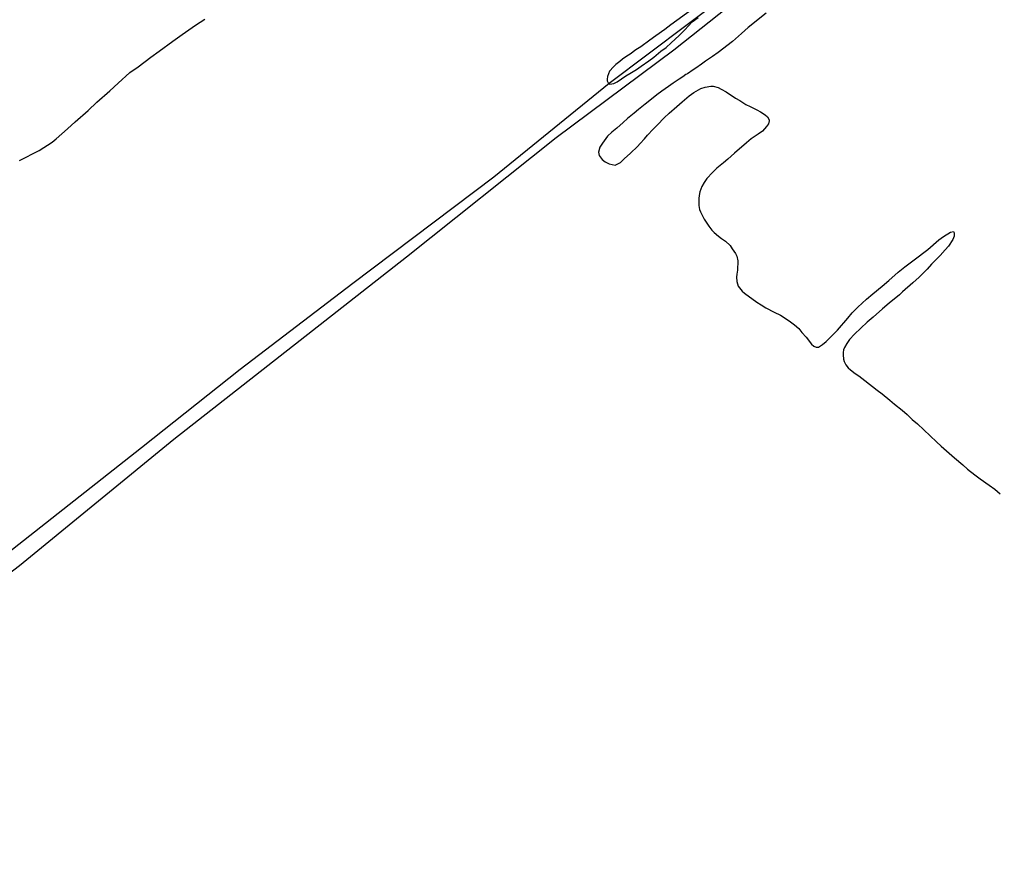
# Model space of a CAD drawing. Extents: x 3567028 to 3605064, y 510945 to 536587.
# Drawn here: x 3572128 to 3574467, y 523799 to 525823 of the extents above; entities that cross this region are included whole.
import ezdxf

# ---------------------------------------------------------------- set-up
doc = ezdxf.new("R2010")
doc.units = 0
for name, color, linetype in [('V-DTCH-CNTR', 7, 'Continuous'), ('V-SITE-VEGE', 7, 'Continuous'), ('V-TOPO-SHOR', 7, 'Continuous')]:
    doc.layers.add(name, color=color, linetype=linetype)

msp = doc.modelspace()

# ---------------------------------------------------------------- linework, layer by layer
at = {"layer": 'V-DTCH-CNTR'}
msp.add_lwpolyline([(3576019.3, 527774.1), (3576161.1, 527675.5), (3576165.6, 527669.2), (3576160.8, 527663.1), (3575951.8, 527518), (3575604.3, 527247.5), (3575359.8, 527050.5), (3575093.5, 526855.6), (3574795.7, 526641.4), (3574514.9, 526423.6), (3574295.9, 526253.8), (3574177.3, 526176.2), (3574150.4, 526158.2), (3574003.9, 526025.4), (3573821.4, 525881.1), (3573540.7, 525669.5), (3573264.3, 525445.4), (3572926.6, 525190.2), (3572656.9, 524984.5), (3572420.4, 524796.6), (3572110.9, 524553.2), (3571723.6, 524246.5), (3571391.7, 523980.3), (3571167.2, 523811.4)], dxfattribs=at)
at = {"layer": 'V-SITE-VEGE'}
for p, q in [((3573741, 525847.6), (3573689.1, 525810.1)), ((3573917.5, 525838.3), (3573874.2, 525804)), ((3572517.5, 525787), (3572549.5, 525809.6)), ((3572549.5, 525809.6), (3572572.2, 525823.9)), ((3573689.1, 525810.1), (3573674.5, 525799)), ((3573722, 525797.8), (3573740.2, 525817.3)), ((3573740.2, 525817.3), (3573754.2, 525827.8)), ((3572495.3, 525771), (3572517.5, 525787)), ((3573652.4, 525783.6), (3573638.4, 525773.1)), ((3573674.5, 525799), (3573652.4, 525783.6)), ((3573689.7, 525767.2), (3573709, 525784.4)), ((3573709, 525784.4), (3573722, 525797.8)), ((3573858.4, 525789.6), (3573836.2, 525770.1)), ((3573874.2, 525804), (3573858.4, 525789.6)), ((3572462.7, 525746.8), (3572495.3, 525771)), ((3573638.4, 525773.1), (3573616.8, 525757.7)), ((3573677.4, 525756.1), (3573689.7, 525767.2)), ((3573836.2, 525770.1), (3573802.3, 525743.6)), ((3572442.3, 525732.4), (3572462.7, 525746.8)), ((3573591.2, 525739.5), (3573583.1, 525735.2)), ((3573605.2, 525750), (3573591.2, 525739.5)), ((3573616.8, 525757.7), (3573605.2, 525750)), ((3573647.6, 525732.9), (3573665.1, 525746.7)), ((3573665.1, 525746.7), (3573677.4, 525756.1)), ((3573802.3, 525743.6), (3573788.9, 525734.2)), ((3572411.9, 525709.8), (3572442.3, 525732.4)), ((3573556.8, 525714.7), (3573550.9, 525709.1)), ((3573566.1, 525722.5), (3573556.8, 525714.7)), ((3573573.1, 525727.4), (3573566.1, 525722.5)), ((3573583.1, 525735.2), (3573573.1, 525727.4)), ((3573617.3, 525710.8), (3573635.9, 525724)), ((3573635.9, 525724), (3573647.6, 525732.9)), ((3573762.1, 525715.5), (3573748.7, 525706.2)), ((3573772, 525722.7), (3573762.1, 525715.5)), ((3573788.9, 525734.2), (3573772, 525722.7)), ((3572364, 525670.5), (3572392.1, 525695.5)), ((3572392.1, 525695.5), (3572411.9, 525709.8)), ((3573539.1, 525692.9), (3573537.2, 525686.1)), ((3573542.1, 525699.1), (3573539.1, 525692.9)), ((3573550.9, 525709.1), (3573542.1, 525699.1)), ((3573580.7, 525687.8), (3573590.5, 525693.8)), ((3573590.5, 525693.8), (3573606.2, 525703.1)), ((3573606.2, 525703.1), (3573617.3, 525710.8)), ((3573724.8, 525690.8), (3573717.2, 525685.3)), ((3573728.9, 525693), (3573724.8, 525690.8)), ((3573742.3, 525702.3), (3573728.9, 525693)), ((3573748.7, 525706.2), (3573742.3, 525702.3)), ((3572344.1, 525652.1), (3572364, 525670.5)), ((3573536.4, 525679.8), (3573536.3, 525675.8)), ((3573536.3, 525675.8), (3573539, 525669.4)), ((3573537.2, 525686.1), (3573536.4, 525679.8)), ((3573539, 525669.4), (3573542.4, 525667.6)), ((3573542.4, 525667.6), (3573552.1, 525669.1)), ((3573552.1, 525669.1), (3573559.7, 525673.5)), ((3573559.7, 525673.5), (3573580.7, 525687.8)), ((3573694.5, 525669.9), (3573683.5, 525662.7)), ((3573708.5, 525679.8), (3573694.5, 525669.9)), ((3573717.2, 525685.3), (3573708.5, 525679.8)), ((3572313, 525624.9), (3572344.1, 525652.1)), ((3573667.2, 525651.1), (3573655.5, 525642.3)), ((3573683.5, 525662.7), (3573667.2, 525651.1)), ((3573732.6, 525640.3), (3573743.7, 525648)), ((3573743.7, 525648), (3573760.5, 525657.2)), ((3573760.5, 525657.2), (3573770.9, 525661)), ((3573770.9, 525661), (3573784.7, 525663.4)), ((3573784.7, 525663.4), (3573789.9, 525663.3)), ((3573789.9, 525663.3), (3573801.8, 525659.6)), ((3573801.8, 525659.6), (3573809.7, 525655.9)), ((3573809.7, 525655.9), (3573821.5, 525649.3)), ((3573821.5, 525649.3), (3573844, 525634.4)), ((3572291.9, 525604.9), (3572313, 525624.9)), ((3573627.4, 525619.6), (3573611.1, 525607.5)), ((3573638.6, 525629), (3573627.4, 525619.6)), ((3573655.5, 525642.3), (3573638.6, 525629)), ((3573702.8, 525614.7), (3573715.6, 525625.3)), ((3573715.6, 525625.3), (3573732.6, 525640.3)), ((3573844, 525634.4), (3573854.1, 525628.4)), ((3573854.1, 525628.4), (3573868.7, 525619.5)), ((3572260.9, 525577.7), (3572291.9, 525604.9)), ((3573601.1, 525598.6), (3573584.8, 525585.9)), ((3573611.1, 525607.5), (3573601.1, 525598.6)), ((3573672.9, 525587), (3573684.6, 525598.1)), ((3573684.6, 525598.1), (3573702.8, 525614.7)), ((3573868.7, 525619.5), (3573878.9, 525614.6)), ((3573878.9, 525614.6), (3573894.7, 525606.8)), ((3573894.7, 525606.8), (3573903.7, 525602)), ((3573903.7, 525602), (3573914.9, 525594.2)), ((3572242.7, 525561.1), (3572260.9, 525577.7)), ((3573574.8, 525576.4), (3573559, 525562.5)), ((3573584.8, 525585.9), (3573574.8, 525576.4)), ((3573657, 525570.2), (3573672.9, 525587)), ((3573914.9, 525594.2), (3573920.5, 525589.5)), ((3573922.4, 525572.9), (3573918.2, 525566.7)), ((3573920.5, 525589.5), (3573924.4, 525582.5)), ((3573924.3, 525580.2), (3573922.4, 525572.9)), ((3573924.4, 525582.5), (3573924.3, 525580.2)), ((3572215.8, 525536.6), (3572242.7, 525561.1)), ((3573547.3, 525552.6), (3573537.3, 525543.1)), ((3573559, 525562.5), (3573547.3, 525552.6)), ((3573632.9, 525545.7), (3573646.4, 525560.2)), ((3573646.4, 525560.2), (3573657, 525570.2)), ((3573908.2, 525555.5), (3573898.3, 525547.8)), ((3573918.2, 525566.7), (3573908.2, 525555.5)), ((3572174.4, 525508.6), (3572205.8, 525528.9)), ((3572205.8, 525528.9), (3572215.8, 525536.6)), ((3573524.9, 525526.9), (3573518.9, 525517.3)), ((3573537.3, 525543.1), (3573524.9, 525526.9)), ((3573615.2, 525525.6), (3573625.2, 525537.3)), ((3573625.2, 525537.3), (3573632.9, 525545.7)), ((3573870.3, 525527.4), (3573841, 525502.4)), ((3573881.4, 525536.8), (3573870.3, 525527.4)), ((3573898.3, 525547.8), (3573881.4, 525536.8)), ((3572127.5, 525485.2), (3572174.4, 525508.6)), ((3573518.9, 525517.3), (3573515.2, 525504.8)), ((3573515.2, 525504.8), (3573516.7, 525496.8)), ((3573577.1, 525489.4), (3573592.3, 525502.8)), ((3573592.3, 525502.8), (3573608.7, 525518.3)), ((3573608.7, 525518.3), (3573615.2, 525525.6)), ((3573516.7, 525496.8), (3573524.4, 525487.4)), ((3573524.4, 525487.4), (3573531.7, 525481.5)), ((3573531.7, 525481.5), (3573541.3, 525477.3)), ((3573554.9, 525473.5), (3573568.3, 525480.5)), ((3573568.3, 525480.5), (3573577.1, 525489.4)), ((3573825.2, 525488.5), (3573814.7, 525479.1)), ((3573841, 525502.4), (3573825.2, 525488.5)), ((3573541.3, 525477.3), (3573554.9, 525473.5)), ((3573788.9, 525456.3), (3573774.8, 525441.9)), ((3573798.9, 525466.4), (3573788.9, 525456.3)), ((3573814.7, 525479.1), (3573798.9, 525466.4)), ((3573774.8, 525441.9), (3573768.3, 525432.3)), ((3573758.5, 525410.3), (3573756.6, 525401.2)), ((3573762.9, 525422.7), (3573758.5, 525410.3)), ((3573768.3, 525432.3), (3573762.9, 525422.7)), ((3573755.8, 525393.8), (3573755.5, 525383.5)), ((3573756.6, 525401.2), (3573755.8, 525393.8)), ((3573755.5, 525383.5), (3573755.9, 525377.2)), ((3573755.9, 525377.2), (3573757.4, 525368)), ((3573757.4, 525368), (3573759.5, 525362.2)), ((3573759.5, 525362.2), (3573768.2, 525344.8)), ((3573768.2, 525344.8), (3573779.8, 525327.9)), ((3573779.8, 525327.9), (3573786.9, 525318)), ((3573786.9, 525318), (3573792.5, 525312.2)), ((3573792.5, 525312.2), (3573802.6, 525303.9)), ((3573802.6, 525303.9), (3573810.4, 525298)), ((3573810.4, 525298), (3573819.4, 525292)), ((3574304.3, 525272.2), (3574331.2, 525294.9)), ((3574331.2, 525294.9), (3574342.3, 525303.2)), ((3574342.3, 525303.2), (3574359.2, 525313.1)), ((3574364.4, 525295.8), (3574354.3, 525280)), ((3574359.2, 525313.1), (3574366.1, 525314.6)), ((3574368.1, 525303.7), (3574364.4, 525295.8)), ((3574366.1, 525314.6), (3574367.7, 525311.7)), ((3574367.7, 525311.7), (3574368.1, 525303.7)), ((3573819.4, 525292), (3573830.6, 525281.4)), ((3573830.6, 525281.4), (3573836.1, 525273.8)), ((3573836.1, 525273.8), (3573843.8, 525262.2)), ((3574271.6, 525246.8), (3574304.3, 525272.2)), ((3574346, 525271.1), (3574334.2, 525257.7)), ((3574354.3, 525280), (3574346, 525271.1)), ((3573843.8, 525262.2), (3573846.5, 525255.8)), ((3573846.5, 525255.8), (3573849, 525244.3)), ((3574249.5, 525230.2), (3574271.6, 525246.8)), ((3574327.2, 525249.9), (3574313.7, 525236.5)), ((3574334.2, 525257.7), (3574327.2, 525249.9)), ((3573848.4, 525222.6), (3573847, 525212.9)), ((3573849, 525244.3), (3573848.4, 525222.6)), ((3574233.7, 525217.5), (3574249.5, 525230.2)), ((3574303.1, 525224.8), (3574283.7, 525205.3)), ((3574313.7, 525236.5), (3574303.1, 525224.8)), ((3573847, 525212.9), (3573846.3, 525205.5)), ((3573846.3, 525205.5), (3573846.6, 525195.2)), ((3574211.4, 525197.5), (3574233.7, 525217.5)), ((3574283.7, 525205.3), (3574269, 525191.9)), ((3573846.6, 525195.2), (3573850.2, 525183.7)), ((3573850.2, 525183.7), (3573859.7, 525172)), ((3574172.8, 525165.4), (3574195.1, 525184.2)), ((3574195.1, 525184.2), (3574211.4, 525197.5)), ((3574269, 525191.9), (3574243.9, 525170.3)), ((3573859.7, 525172), (3573865.2, 525167.3)), ((3573865.2, 525167.3), (3573895, 525145.3)), ((3574137.1, 525133.7), (3574157.6, 525153.2)), ((3574157.6, 525153.2), (3574172.8, 525165.4)), ((3574236.8, 525163.6), (3574211.7, 525143.2)), ((3574243.9, 525170.3), (3574236.8, 525163.6)), ((3573895, 525145.3), (3573905.1, 525139.3)), ((3573905.1, 525139.3), (3573916.3, 525132.2)), ((3573916.3, 525132.2), (3573936.1, 525121.9)), ((3574123.6, 525120.4), (3574137.1, 525133.7)), ((3574195.9, 525129.9), (3574173.6, 525109.9)), ((3574211.7, 525143.2), (3574195.9, 525129.9)), ((3573936.1, 525121.9), (3573951.3, 525114.7)), ((3573951.3, 525114.7), (3573972.7, 525100.9)), ((3574088.2, 525078.4), (3574113, 525107.5)), ((3574113, 525107.5), (3574123.6, 525120.4)), ((3574173.6, 525109.9), (3574159, 525097.7)), ((3573972.7, 525100.9), (3573985, 525091.5)), ((3573985, 525091.5), (3573995.1, 525082.6)), ((3573995.1, 525082.6), (3574002.3, 525073.3)), ((3574159, 525097.7), (3574129.1, 525069.3)), ((3574002.3, 525073.3), (3574012.8, 525062.1)), ((3574012.8, 525062.1), (3574026.1, 525045.2)), ((3574061.1, 525051.7), (3574077, 525067.3)), ((3574077, 525067.3), (3574088.2, 525078.4)), ((3574129.1, 525069.3), (3574117.3, 525055.9)), ((3574026.1, 525045.2), (3574031.7, 525040.5)), ((3574031.7, 525040.5), (3574037.3, 525038)), ((3574037.3, 525038), (3574042.5, 525037.9)), ((3574042.5, 525037.9), (3574052.4, 525043.9)), ((3574052.4, 525043.9), (3574061.1, 525051.7)), ((3574104.8, 525037.4), (3574102.9, 525031.7)), ((3574110.8, 525046.9), (3574104.8, 525037.4)), ((3574117.3, 525055.9), (3574110.8, 525046.9)), ((3574101.6, 525024.9), (3574101.5, 525019.2)), ((3574101.5, 525019.2), (3574102.3, 525009.4)), ((3574102.9, 525031.7), (3574101.6, 525024.9)), ((3574102.3, 525009.4), (3574104.5, 525003.1)), ((3574104.5, 525003.1), (3574108.3, 524995.5)), ((3574108.3, 524995.5), (3574113.8, 524988)), ((3574113.8, 524988), (3574119.4, 524983.8)), ((3574119.4, 524983.8), (3574130.6, 524974.4)), ((3574130.6, 524974.4), (3574139, 524969)), ((3574139, 524969), (3574153.6, 524957.7)), ((3574153.6, 524957.7), (3574183.3, 524935.2)), ((3574183.3, 524935.2), (3574195.6, 524925.7)), ((3574195.6, 524925.7), (3574213.5, 524911)), ((3574213.5, 524911), (3574224.7, 524901.5)), ((3574224.7, 524901.5), (3574243.2, 524886.7)), ((3574243.2, 524886.7), (3574254.9, 524876.7)), ((3574254.9, 524876.7), (3574267.2, 524864.9)), ((3574267.2, 524864.9), (3574280, 524854.3)), ((3574280, 524854.3), (3574325.8, 524810.8)), ((3574325.8, 524810.8), (3574336.9, 524800.7)), ((3574336.9, 524800.7), (3574355.9, 524784.2)), ((3574355.9, 524784.2), (3574368.2, 524772.5)), ((3574368.2, 524772.5), (3574388.3, 524755.9)), ((3574388.3, 524755.9), (3574399.5, 524745.9)), ((3574399.5, 524745.9), (3574417.4, 524731.7)), ((3574417.4, 524731.7), (3574430.3, 524722.2)), ((3574430.3, 524722.2), (3574451.6, 524707.3)), ((3574451.6, 524707.3), (3574465.1, 524697.3)), ((3574465.1, 524697.3), (3574478, 524686.6))]:
    msp.add_line(p, q, dxfattribs=at)
at = {"layer": 'V-TOPO-SHOR'}
msp.add_lwpolyline([(3575339.7, 527007.5), (3574887.6, 526679.5), (3574359.3, 526274.1), (3574057.8, 526036.6), (3573695.8, 525749.5), (3573413.7, 525539.5), (3573054.9, 525253.8), (3572497.8, 524816.5), (3572127.7, 524514.1), (3571702.6, 524189.8), (3571167.5, 523771.6)], dxfattribs=at)

doc.saveas('drawing.dxf')
